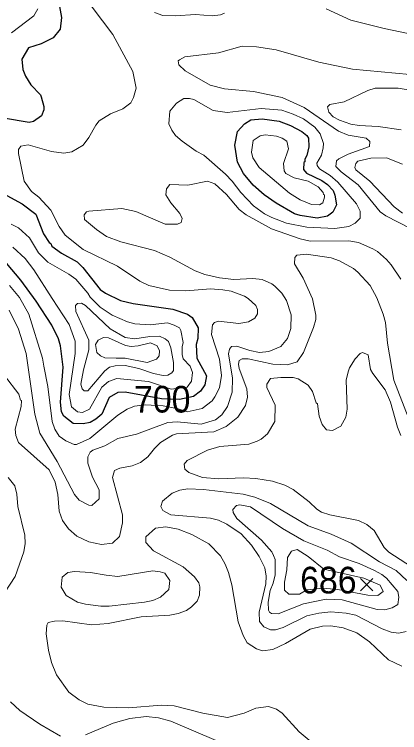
# Model space of a CAD drawing. Extents: x 423 to 448.8, y 7456.3 to 7484.
# Drawn here: x 434.129 to 435.285, y 7465.32 to 7467.476 of the extents above; entities that cross this region are included whole.
import ezdxf
from ezdxf.enums import TextEntityAlignment as Align

# ---------------------------------------------------------------- set-up
doc = ezdxf.new("R2010")
doc.units = 0
doc.header["$LTSCALE"] = 0.032
for name, color, linetype, lineweight in [('1', 7, 'Continuous', 25), ('2', 7, 'Continuous', 13), ('21', 7, 'Continuous', 25)]:
    doc.layers.add(name, color=color, linetype=linetype, lineweight=lineweight)
doc.layers.add('61', color=7, linetype='Continuous')

msp = doc.modelspace()

# ---------------------------------------------------------------- linework, layer by layer
at = {"layer": '1'}
for points in [[(434.2647, 7467.4996), (434.2709, 7467.4671), (434.2663, 7467.4315), (434.2454, 7467.406), (434.209, 7467.3882), (434.1711, 7467.3758), (434.1518, 7467.3418), (434.1541, 7467.3109), (434.1626, 7467.2908), (434.1781, 7467.2652), (434.2074, 7467.235), (434.2098, 7467.2289), (434.2175, 7467.2002), (434.2175, 7467.1902), (434.2105, 7467.1716), (434.1866, 7467.1546), (434.1735, 7467.1515), (434.0961, 7467.1646)], [(434.0837, 7466.9442), (434.1525, 7466.9071), (434.1935, 7466.8762), (434.2168, 7466.8174), (434.233, 7466.7918), (434.2384, 7466.7888)], [(434.2384, 7466.7888), (434.2415, 7466.7802), (434.2701, 7466.7594), (434.3173, 7466.7331), (434.3343, 7466.7168), (434.3869, 7466.6503), (434.4024, 7466.6395), (434.4473, 7466.6178), (434.4859, 7466.6085), (434.605, 7466.5915), (434.6484, 7466.576), (434.6631, 7466.566), (434.6808, 7466.5351), (434.6801, 7466.5034), (434.6746, 7466.4848), (434.6769, 7466.4446), (434.7056, 7466.3912), (434.7009, 7466.3641), (434.6878, 7466.3448), (434.6666, 7466.3291), (434.6249, 7466.3205), (434.571, 7466.3219), (434.4612, 7466.3417), (434.4395, 7466.3409), (434.414, 7466.3262), (434.3915, 7466.276), (434.3738, 7466.2613), (434.356, 7466.2512), (434.3359, 7466.2466), (434.3057, 7466.2481), (434.2778, 7466.2698), (434.2701, 7466.2829), (434.2678, 7466.3116), (434.2755, 7466.4167), (434.267, 7466.4817), (434.2616, 7466.5018), (434.2415, 7466.5436), (434.1943, 7466.6155), (434.1479, 7466.6782), (434.1053, 7466.7292)]]:
    msp.add_lwpolyline(points, dxfattribs=at)
msp.add_lwpolyline([(434.9151, 7466.9098), (434.8788, 7466.9349), (434.8456, 7466.9635), (434.8169, 7466.9984), (434.7984, 7467.0324), (434.7906, 7467.0835), (434.7991, 7467.1244), (434.8193, 7467.1476), (434.8386, 7467.1593), (434.8727, 7467.1631), (434.9237, 7467.1554), (434.9577, 7467.1422), (434.9918, 7467.1244), (435.0065, 7467.1128), (435.0119, 7467.1051), (435.0126, 7467.0788), (435.0072, 7467.0525), (435.001, 7467.0417), (435.001, 7467.0332), (434.9979, 7467.0316), (434.9972, 7467.0108), (435.0057, 7466.9991), (435.0521, 7466.9775), (435.0691, 7466.9659), (435.0861, 7466.9473), (435.0908, 7466.9334), (435.0954, 7466.9048), (435.0846, 7466.8824), (435.0691, 7466.8707), (435.0382, 7466.8645), (434.9871, 7466.8723), (434.9701, 7466.8777)], close=True, dxfattribs=at)
at = {"layer": '2'}
for points in [[(434.3289, 7467.5444), (434.4248, 7467.4161), (434.4844, 7467.3047), (434.4944, 7467.2552), (434.4867, 7467.2265), (434.4782, 7467.2103), (434.455, 7467.1925), (434.4179, 7467.1778), (434.3838, 7467.1569), (434.373, 7467.1438), (434.3529, 7467.1067), (434.3351, 7467.0835), (434.3019, 7467.0633), (434.2771, 7467.0595), (434.24, 7467.0649), (434.1704, 7467.085), (434.1487, 7467.0811), (434.141, 7467.0711), (434.141, 7467.0587), (434.1587, 7466.9752), (434.1804, 7466.9442), (434.2028, 7466.9272), (434.2384, 7466.8886), (434.2639, 7466.8391), (434.2817, 7466.8135), (434.3351, 7466.7709), (434.4387, 7466.7199), (434.506, 7466.6758), (434.5323, 7466.6619), (434.5942, 7466.6488), (434.6437, 7466.6464), (434.718, 7466.6519), (434.7551, 7466.6495), (434.7798, 7466.6457), (434.82, 7466.6302), (434.8309, 7466.6232), (434.8533, 7466.6024), (434.8587, 7466.59), (434.8587, 7466.5776), (434.851, 7466.5644), (434.8317, 7466.5528), (434.8031, 7466.5482), (434.7412, 7466.5552), (434.7295, 7466.5513), (434.7234, 7466.5443), (434.7211, 7466.5157), (434.7443, 7466.4415), (434.7505, 7466.392), (434.7443, 7466.3549), (434.7311, 7466.3278), (434.7226, 7466.3162)], [(434.1997, 7467.4934), (434.1873, 7467.4717), (434.1201, 7467.4214)], [(435.6415, 7467.2784), (435.636, 7467.2938), (435.6252, 7467.3078), (435.5966, 7467.3333), (435.5641, 7467.3526), (435.503, 7467.3735), (435.3971, 7467.4006), (435.2393, 7467.4338), (435.1387, 7467.4594), (435.0644, 7467.4926)], [(434.7597, 7467.4802), (434.7474, 7467.4748), (434.7226, 7467.4717), (434.6731, 7467.4763), (434.6112, 7467.4717), (434.5741, 7467.4733), (434.5494, 7467.4818)], [(435.3182, 7466.8336), (435.2439, 7466.8715), (435.2269, 7466.8839), (435.1604, 7466.9644), (435.1093, 7467.0038), (435.0939, 7467.0192), (435.0954, 7467.0371), (435.1024, 7467.0425), (435.131, 7467.0564), (435.1944, 7467.0796), (435.196, 7467.095), (435.1851, 7467.1043), (435.131, 7467.1136), (435.1016, 7467.1252), (434.9987, 7467.1964), (434.933, 7467.2265), (434.8464, 7467.2443), (434.7597, 7467.2528), (434.7164, 7467.2636), (434.6414, 7467.307), (434.6221, 7467.3247), (434.6205, 7467.3371), (434.6244, 7467.3403), (434.6406, 7467.3487), (434.7412, 7467.3604), (434.8123, 7467.3804), (434.8556, 7467.3789), (434.9144, 7467.3696), (435.0428, 7467.3325), (435.1434, 7467.3116), (435.3584, 7467.2923)], [(435.2903, 7467.1299), (435.2207, 7467.1399), (435.1635, 7467.143), (435.1387, 7467.1469), (435.1047, 7467.1585), (435.0853, 7467.1685), (435.073, 7467.1824), (435.0691, 7467.1987), (435.0761, 7467.2057), (435.1186, 7467.2141), (435.1898, 7467.2474), (435.2114, 7467.2544), (435.2811, 7467.2544), (435.3398, 7467.2443)], [(435.2934, 7466.8792), (435.2687, 7466.8986), (435.196, 7466.9759), (435.1534, 7467.0092), (435.1511, 7467.0169), (435.1534, 7467.0285), (435.1596, 7467.0355), (435.1991, 7467.0448), (435.2455, 7467.0455), (435.2942, 7467.027)], [(434.9461, 7466.6178), (434.9314, 7466.6395), (434.9105, 7466.6603), (434.902, 7466.6673), (434.8727, 7466.6805), (434.8448, 7466.6836), (434.7876, 7466.6805), (434.7443, 7466.6851), (434.701, 7466.6952), (434.6716, 7466.706), (434.5958, 7466.7478), (434.5494, 7466.7679), (434.4488, 7466.7934), (434.4055, 7466.8097), (434.3753, 7466.8305), (434.3397, 7466.8607), (434.3382, 7466.8746), (434.3459, 7466.8839), (434.3529, 7466.8855), (434.4519, 7466.8939), (434.4937, 7466.8847), (434.5818, 7466.846), (434.6189, 7466.8468), (434.6298, 7466.8514), (434.6321, 7466.8638), (434.6259, 7466.8785), (434.5981, 7466.9102), (434.5834, 7466.9342), (434.5857, 7466.9527), (434.5958, 7466.9651), (434.6499, 7466.9635), (434.7087, 7466.9759), (434.7311, 7466.9674), (434.7659, 7466.9357), (434.8038, 7466.8908), (434.8247, 7466.8746), (434.9005, 7466.8329), (434.9871, 7466.8027), (435.0165, 7466.7957), (435.1325, 7466.7965), (435.1619, 7466.7911), (435.2053, 7466.7725), (435.2192, 7466.7648), (435.2462, 7466.74), (435.2601, 7466.7246), (435.2887, 7466.6813)], [(434.1193, 7466.8468), (434.141, 7466.8352), (434.1742, 7466.805), (434.2013, 7466.7609), (434.2291, 7466.7323), (434.2926, 7466.6967), (434.3134, 7466.6812), (434.3498, 7466.6395), (434.3567, 7466.6271), (434.3861, 7466.5969), (434.4225, 7466.5737), (434.4689, 7466.5536), (434.4906, 7466.5474), (434.537, 7466.5443), (434.5888, 7466.5505), (434.6081, 7466.5435), (434.6244, 7466.5351), (434.629, 7466.5273), (434.6352, 7466.491), (434.6329, 7466.4786), (434.6321, 7466.4554), (434.6352, 7466.4422), (434.6568, 7466.4206), (434.6638, 7466.4013), (434.6607, 7466.3749), (434.6476, 7466.3572), (434.5996, 7466.3513), (434.532, 7466.3738), (434.4364, 7466.3827), (434.4117, 7466.3742), (434.3916, 7466.3572), (434.3544, 7466.2914), (434.3335, 7466.2814), (434.3181, 7466.2829), (434.3003, 7466.2976), (434.2933, 7466.3348), (434.3119, 7466.4585), (434.3119, 7466.4956), (434.2933, 7466.5451), (434.2423, 7466.6232), (434.1873, 7466.7091), (434.161, 7466.7439), (434.1247, 7466.7771)], [(434.0992, 7466.392), (434.1425, 7466.3363), (434.1472, 7466.3185), (434.1502, 7466.3169), (434.1494, 7466.2992), (434.1309, 7466.2311), (434.1332, 7466.2125), (434.1417, 7466.1909), (434.233, 7466.1089), (434.2515, 7466.0718), (434.2593, 7466.0347), (434.2639, 7465.9852), (434.2732, 7465.9565), (434.2918, 7465.9318), (434.3165, 7465.9101), (434.3529, 7465.8931), (434.39, 7465.8846), (434.4233, 7465.8892), (434.4442, 7465.9086), (434.4534, 7465.9496), (434.4534, 7465.9743), (434.4233, 7466.0857), (434.4295, 7466.1074), (434.4457, 7466.1143), (434.4828, 7466.1205), (434.5076, 7466.1305), (434.53, 7466.1483), (434.5493, 7466.1731), (434.5679, 7466.1909), (434.6035, 7466.2133), (434.6159, 7466.2172), (434.7273, 7466.2234), (434.7644, 7466.2388), (434.7992, 7466.2666), (434.8224, 7466.3023), (434.8285, 7466.327), (434.8263, 7466.3518), (434.8038, 7466.4136), (434.8015, 7466.426), (434.8038, 7466.4368), (434.8131, 7466.4422), (434.8309, 7466.4422), (434.9051, 7466.426), (434.9492, 7466.4237), (434.9778, 7466.433), (434.9964, 7466.4616), (435.0266, 7466.5359), (435.0335, 7466.5606), (435.0335, 7466.573), (435.0235, 7466.6225), (434.9956, 7466.6844), (434.9701, 7466.7277), (434.9709, 7466.7462), (434.9763, 7466.7532), (435.0057, 7466.7563), (435.08, 7466.7454), (435.1047, 7466.7369), (435.1465, 7466.713), (435.1596, 7466.7021), (435.1967, 7466.6627), (435.2168, 7466.6256), (435.2362, 7466.5761), (435.2424, 7466.5513), (435.2486, 7466.4894), (435.2679, 7466.3781), (435.3112, 7466.2667)], [(434.7226, 7466.3162), (434.6924, 7466.2926), (434.6474, 7466.2835), (434.6204, 7466.2925), (434.5754, 7466.3015), (434.5213, 7466.3045), (434.4898, 7466.2999), (434.4674, 7466.2907), (434.4395, 7466.2728), (434.3559, 7466.2033), (434.315, 7466.1854), (434.308, 7466.1854), (434.2833, 7466.1963), (434.2631, 7466.2102), (434.25, 7466.2311), (434.2423, 7466.2543), (434.2291, 7466.3595), (434.2175, 7466.4198), (434.2137, 7466.4446), (434.1727, 7466.5761), (434.1448, 7466.6263), (434.1146, 7466.6627)], [(434.1131, 7466.5885), (434.141, 7466.5312), (434.1641, 7466.4585), (434.1905, 7466.276), (434.2059, 7466.2187), (434.2577, 7466.1337), (434.3095, 7466.0347), (434.3235, 7466.0176), (434.3529, 7466.0029), (434.3614, 7466.0014), (434.3838, 7466.0215), (434.3838, 7466.0486), (434.3637, 7466.0872), (434.3498, 7466.129), (434.349, 7466.1483), (434.356, 7466.1615), (434.3645, 7466.1684), (434.4009, 7466.1808), (434.4395, 7466.2033), (434.4952, 7466.2156), (434.5896, 7466.2512), (434.6174, 7466.2535), (434.6901, 7466.2458), (434.7326, 7466.2589), (434.752, 7466.2744), (434.7682, 7466.2992), (434.7829, 7466.3425), (434.7837, 7466.3843), (434.7721, 7466.457), (434.7744, 7466.4709), (434.7806, 7466.4794), (434.7968, 7466.4802), (434.8355, 7466.467), (434.8649, 7466.4616), (434.8928, 7466.4639), (434.9284, 7466.4794), (434.9484, 7466.5034), (434.9585, 7466.5328), (434.9593, 7466.5745), (434.9461, 7466.6178)], [(435.2887, 7466.2125), (435.2787, 7466.2373), (435.2578, 7466.3116), (435.2423, 7466.3487), (435.2044, 7466.3982), (435.1983, 7466.4106), (435.1905, 7466.4546), (435.1743, 7466.4608), (435.1673, 7466.4585), (435.1519, 7466.4422), (435.1348, 7466.4152), (435.131, 7466.4028), (435.1248, 7466.3781), (435.1279, 7466.2914), (435.124, 7466.2667), (435.1085, 7466.2396), (435.0838, 7466.2272), (435.066, 7466.2295), (435.0528, 7466.245), (435.0436, 7466.2698), (435.0389, 7466.3069), (435.0351, 7466.31), (435.0235, 7466.344), (435.0103, 7466.3634), (434.9809, 7466.3819), (434.9655, 7466.3858), (434.9284, 7466.3866), (434.8974, 7466.3827), (434.8866, 7466.3657), (434.8866, 7466.3564), (434.9113, 7466.303), (434.9105, 7466.2543), (434.8889, 7466.2172), (434.8696, 7466.2009), (434.8572, 7466.1955), (434.8324, 7466.1862), (434.7458, 7466.1785), (434.7087, 7466.1677), (434.6476, 7466.1367), (434.6383, 7466.1259), (434.6406, 7466.1105), (434.6522, 7466.1012), (434.6932, 7466.0864), (434.7427, 7466.0818), (434.817, 7466.0849), (434.8541, 7466.0833), (434.9036, 7466.0749), (434.9407, 7466.0625), (434.9655, 7466.0501), (435.0134, 7466.013), (435.0366, 7465.9905), (435.0506, 7465.982), (435.0753, 7465.9735), (435.1619, 7465.9573), (435.1867, 7465.9449), (435.2091, 7465.9264), (435.2392, 7465.8761), (435.2532, 7465.8614), (435.3213, 7465.818)], [(434.0992, 7465.7399), (434.1309, 7465.7887), (434.1572, 7465.8629), (434.1611, 7465.8877), (434.1603, 7465.9124), (434.1394, 7465.9991), (434.1363, 7466.0362), (434.1301, 7466.061), (434.1108, 7466.0857)], [(435.305, 7465.6239), (435.2826, 7465.6185), (435.2594, 7465.6216), (435.2331, 7465.6316), (435.1534, 7465.6727), (435.1248, 7465.6789), (435.0784, 7465.6827), (435.0428, 7465.6789), (435.0072, 7465.6703), (434.9353, 7465.6355), (434.9129, 7465.6286), (434.8982, 7465.6286), (434.8773, 7465.6378), (434.8649, 7465.6533), (434.8634, 7465.682), (434.8835, 7465.767), (434.885, 7465.7902), (434.8804, 7465.815), (434.8641, 7465.849), (434.8409, 7465.8831), (434.81, 7465.917), (434.7667, 7465.9457), (434.7412, 7465.958), (434.718, 7465.9635), (434.5989, 7465.9743), (434.5749, 7465.9867), (434.5687, 7465.9991), (434.5733, 7466.0145), (434.6027, 7466.0393), (434.6252, 7466.0478), (434.6499, 7466.0517), (434.6963, 7466.0501), (434.8154, 7466.0362), (434.851, 7466.0269), (434.8974, 7466.0083), (435.0103, 7465.941), (435.08, 7465.9155), (435.1403, 7465.8884), (435.2246, 7465.8327), (435.2749, 7465.8065), (435.3073, 7465.7771)], [(435.1565, 7465.6193), (435.1155, 7465.6347), (435.0784, 7465.6409), (435.0537, 7465.6394), (435.0165, 7465.6301), (434.9423, 7465.5876), (434.9051, 7465.5698), (434.8734, 7465.5651), (434.8556, 7465.5713), (434.8278, 7465.5899), (434.8154, 7465.6115), (434.8007, 7465.6526), (434.7814, 7465.7639), (434.7713, 7465.8011), (434.762, 7465.8258), (434.7473, 7465.8506), (434.7125, 7465.8869), (434.6615, 7465.9147), (434.6205, 7465.931), (434.5834, 7465.9379), (434.5524, 7465.9341), (434.5231, 7465.9078), (434.5231, 7465.8907), (434.547, 7465.866), (434.636, 7465.818), (434.67, 7465.7879), (434.6824, 7465.7701), (434.6855, 7465.7578), (434.6847, 7465.733), (434.6777, 7465.7144), (434.6607, 7465.6974), (434.6453, 7465.6866), (434.6205, 7465.6773), (434.5958, 7465.6726), (434.5091, 7465.668), (434.4101, 7465.6471), (434.3606, 7465.6432), (434.274, 7465.6557), (434.2493, 7465.6549), (434.2306, 7465.6502), (434.2268, 7465.6425), (434.2245, 7465.617), (434.2314, 7465.5675), (434.24, 7465.5304), (434.2554, 7465.4932), (434.2925, 7465.4414), (434.3235, 7465.4182), (434.349, 7465.4058), (434.3978, 7465.3965), (434.472, 7465.3942), (434.571, 7465.4027), (434.6081, 7465.4004), (434.6948, 7465.378), (434.769, 7465.3656), (434.8185, 7465.3788), (434.8541, 7465.3934), (434.8912, 7465.3988), (434.916, 7465.3903), (434.933, 7465.378), (434.984, 7465.3223), (435.0134, 7465.2975)], [(435.2919, 7465.5195), (435.2516, 7465.5381), (435.1944, 7465.593), (435.1565, 7465.6193)], [(434.2678, 7465.3091), (434.2059, 7465.3455), (434.1456, 7465.3865), (434.1177, 7465.412)], [(434.735, 7465.2967), (434.5989, 7465.354), (434.5617, 7465.3648), (434.5246, 7465.3687), (434.4751, 7465.3625), (434.4256, 7465.3486), (434.3421, 7465.3138)]]:
    msp.add_lwpolyline(points, dxfattribs=at)
for points in [[(434.9454, 7466.8498), (435.0072, 7466.8375), (435.0908, 7466.8336), (435.1325, 7466.8398), (435.1519, 7466.8499), (435.1666, 7466.8646), (435.1666, 7466.8855), (435.1557, 7466.9071), (435.0993, 7466.9728), (435.0768, 7466.9929), (435.0451, 7467.013), (435.0374, 7467.0231), (435.0366, 7467.0301), (435.0506, 7467.054), (435.0559, 7467.0757), (435.0567, 7467.0889), (435.0467, 7467.1175), (435.0304, 7467.1376), (434.9964, 7467.1624), (434.9662, 7467.177), (434.9314, 7467.1886), (434.8696, 7467.1933), (434.7675, 7467.1817), (434.7257, 7467.1878), (434.6677, 7467.2203), (434.6545, 7467.2242), (434.6375, 7467.2234), (434.6151, 7467.2095), (434.5958, 7467.1856), (434.5927, 7467.1476), (434.6012, 7467.1283), (434.6128, 7467.1128), (434.6321, 7467.0958), (434.6746, 7467.0657), (434.6979, 7467.0533), (434.7628, 7466.9968), (434.7829, 7466.9759), (434.8084, 7466.9411), (434.8471, 7466.9017), (434.8796, 7466.8777), (434.9013, 7466.8661)], [(434.9686, 7466.9852), (434.9438, 7466.9983), (434.9392, 7467.0061), (434.9368, 7467.0285), (434.9516, 7467.0726), (434.9469, 7467.0958), (434.933, 7467.1051), (434.916, 7467.1105), (434.8819, 7467.1151), (434.8665, 7467.1121), (434.8456, 7467.0981), (434.8402, 7467.0626), (434.8448, 7467.0455), (434.8633, 7467.0169), (434.9547, 7466.9396), (434.9863, 7466.9195), (435.0212, 7466.9056), (435.0443, 7466.9048), (435.0552, 7466.9102), (435.0598, 7466.9272), (435.0598, 7466.9349), (435.0567, 7466.9357), (435.0559, 7466.9411), (435.0405, 7466.9589), (435.0103, 7466.9752)], [(434.4317, 7466.4213), (434.4612, 7466.4221), (434.503, 7466.4136), (434.5463, 7466.3982), (434.5757, 7466.392), (434.5896, 7466.3935), (434.6019, 7466.3997), (434.6066, 7466.4067), (434.6066, 7466.4307), (434.5988, 7466.4755), (434.5911, 7466.494), (434.5818, 7466.5026), (434.5648, 7466.5103), (434.5354, 7466.5096), (434.4906, 7466.5026), (434.4612, 7466.5065), (434.4163, 7466.5327), (434.3421, 7466.6023), (434.3304, 7466.6093), (434.3181, 7466.6086), (434.3127, 7466.6023), (434.3134, 7466.5838), (434.3529, 7466.4987), (434.3529, 7466.4693), (434.3366, 7466.409), (434.3289, 7466.3657), (434.3327, 7466.3525), (434.3389, 7466.3463), (434.3498, 7466.3463), (434.4001, 7466.4059), (434.4147, 7466.4175)], [(434.4349, 7466.4438), (434.4612, 7466.4445), (434.5277, 7466.4314), (434.5555, 7466.4407), (434.5633, 7466.4508), (434.5648, 7466.4662), (434.5578, 7466.4809), (434.5377, 7466.4902), (434.5006, 7466.4809), (434.4797, 7466.4794), (434.4627, 7466.4825), (434.4117, 7466.5057), (434.3962, 7466.5065), (434.3807, 7466.4987), (434.3722, 7466.4848), (434.3761, 7466.4608), (434.3877, 7466.4507), (434.4009, 7466.4453)], [(434.9337, 7465.9333), (434.8378, 7465.9983), (434.8061, 7466.0037), (434.7953, 7466.0014), (434.7845, 7465.9897), (434.7852, 7465.9813), (434.7968, 7465.9627), (434.8703, 7465.8977), (434.902, 7465.8629), (434.9067, 7465.8521), (434.9113, 7465.8397), (434.9113, 7465.7933), (434.9059, 7465.7686), (434.8966, 7465.7469), (434.8904, 7465.7113), (434.892, 7465.6881), (434.8951, 7465.6812), (434.9005, 7465.6781), (434.9206, 7465.6765), (434.9964, 7465.7067), (435.0645, 7465.7206), (435.1124, 7465.7183), (435.2176, 7465.6897), (435.2408, 7465.6889), (435.2625, 7465.6951), (435.2795, 7465.7051), (435.2833, 7465.7268), (435.2795, 7465.7438), (435.2454, 7465.7832), (435.2315, 7465.7949), (435.2099, 7465.8064), (435.1635, 7465.8281), (435.1047, 7465.8482), (435.0676, 7465.8675), (434.998, 7465.8954)], [(434.9608, 7465.8645), (434.9779, 7465.8699), (435.0111, 7465.849), (435.0576, 7465.8105), (435.1775, 7465.7837), (435.2268, 7465.7624), (435.236, 7465.7435), (435.2203, 7465.7312), (435.1902, 7465.7326), (435.0997, 7465.7497), (435.0555, 7465.7535), (435.0069, 7465.7487), (434.9843, 7465.7356), (434.9531, 7465.7359), (434.9399, 7465.7477), (434.9399, 7465.7717), (434.9469, 7465.8088), (434.9485, 7465.8459)], [(434.4047, 7465.7925), (434.4395, 7465.7887), (434.5447, 7465.8057), (434.5664, 7465.8026), (434.5803, 7465.7987), (434.5958, 7465.7763), (434.5927, 7465.7492), (434.5679, 7465.7268), (434.5447, 7465.7167), (434.52, 7465.7121), (434.4132, 7465.6997), (434.3885, 7465.6997), (434.3421, 7465.7059), (434.3189, 7465.7121), (434.2848, 7465.7315), (434.2694, 7465.7562), (434.2725, 7465.7863), (434.2895, 7465.8011), (434.3096, 7465.8034), (434.3575, 7465.8003)]]:
    msp.add_lwpolyline(points, close=True, dxfattribs=at)
at = {"layer": '21'}
for p, q in [((435.1674, 7465.7827), (435.2049, 7465.7452)), ((435.2049, 7465.7827), (435.1674, 7465.7452))]:
    msp.add_line(p, q, dxfattribs=at)

# ---------------------------------------------------------------- texts
at = {"layer": '61', "width": 0.95}
for s, p in [('700', (434.5728, 7466.2809)), ('686', (435.0713, 7465.7379))]:
    msp.add_text(s, height=0.08, dxfattribs=at).set_placement(p, align=Align.CENTER)

doc.saveas('drawing.dxf')
